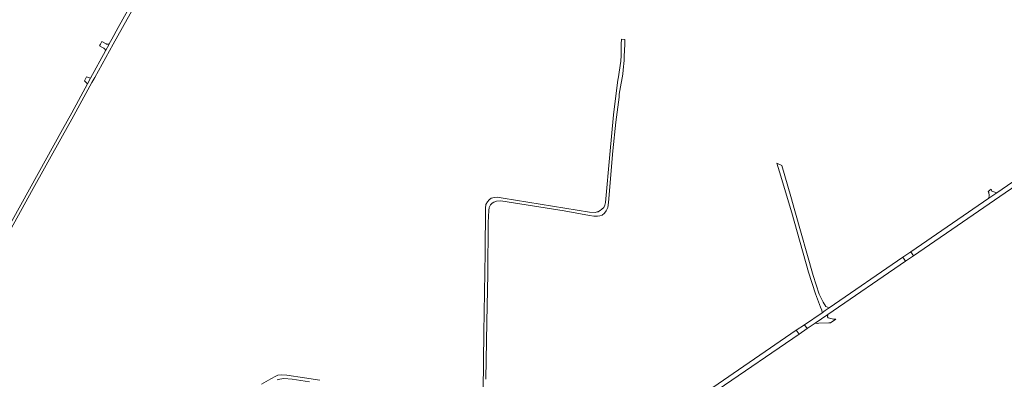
# Model space of a CAD drawing. Extents: x 146402 to 164798, y 455483 to 464134.
# Tile 526 of 575: x 158450 to 159387, y 462681 to 463023. Entities that reach past the tile are written whole.
import ezdxf

# ---------------------------------------------------------------- set-up
doc = ezdxf.new("R2010")
doc.units = 0
doc.header["$LTSCALE"] = 0.2
for name, color, linetype, lineweight in [('B-XX-VH-VERHARDING_ASFALT-GV', 252, 'CONTINUOUS', 18), ('B-XX-VH-VERHARDING_BETONSTRAATSTEEN-GV', 252, 'CONTINUOUS', 18), ('B-XX-VH-VERHARDING_FUNDERING_ZAND-GV', 252, 'CONTINUOUS', 18)]:
    doc.layers.add(name, color=color, linetype=linetype, lineweight=lineweight)

msp = doc.modelspace()

# ---------------------------------------------------------------- linework, layer by layer
at = {"layer": 'B-XX-VH-VERHARDING_ASFALT-GV'}
msp.add_lwpolyline([(159420.7, 462886.49), (159380.11, 462858.66), (159372.66, 462853.55), (159298.348, 462802.59), (159301.077, 462798.975), (159419.55, 462880.209)], dxfattribs=at)
for points in [[(159293.34, 462793.67), (159290.779, 462797.4), (159220.55, 462749.24), (159216.951, 462746.801), (159213.97, 462744.78), (159197.214, 462733.332), (159199.742, 462729.613), (159207.45, 462734.88), (159219.5, 462743.04)], [(159301.077, 462798.975), (159298.348, 462802.59), (159290.779, 462797.4), (159293.34, 462793.67)], [(159199.742, 462729.613), (159197.214, 462733.332), (159189.408, 462727.998), (159192.092, 462724.386)], [(159192.092, 462724.386), (159189.408, 462727.998), (159104.83, 462670.21), (159044.15, 462628.83), (159010.44, 462605.99), (159001.639, 462600.012), (159000, 462598.893), (158969.938, 462578.433), (158962.008, 462573.035), (158949.07, 462564.229), (158942.797, 462559.96), (158906.136, 462535.008), (158908.69, 462531.395), (159000, 462593.548), (159009.83, 462600.24), (159046.6, 462625.09), (159107.33, 462666.47), (159114.229, 462671.184), (159115.127, 462671.798)]]:
    msp.add_lwpolyline(points, close=True, dxfattribs=at)
at = {"layer": 'B-XX-VH-VERHARDING_BETONSTRAATSTEEN-GV'}
for points in [[(158427.971, 462799.298), (158461.841, 462860.011), (158491.298, 462912.976), (158500, 462928.747), (158519.195, 462963.535), (158521.893, 462968.456), (158539.411, 463000), (158584.957, 463082.015)], [(158552.895, 463031.681), (158544.198, 463015.89), (158538.087, 463004.791), (158535.726, 463000.487), (158535.459, 463000), (158532.063, 462993.762), (158517.838, 462967.633), (158514.919, 462962.272), (158500, 462934.868), (158491.264, 462918.822), (158428.042, 462805.545)]]:
    msp.add_lwpolyline(points, dxfattribs=at)
for points in [[(158532.701, 463000.38), (158528.761, 463002.491), (158527.46, 463000), (158526.507, 462998.429), (158529.192, 462996.962), (158530.524, 462996.234), (158530.59, 462996.196), (158530.721, 462996.112), (158530.849, 462996.022), (158530.971, 462995.926), (158531.088, 462995.823), (158531.2, 462995.715), (158531.306, 462995.601), (158531.407, 462995.482), (158531.501, 462995.357), (158531.588, 462995.228), (158531.669, 462995.095), (158531.742, 462994.958), (158531.809, 462994.817), (158531.868, 462994.673), (158531.92, 462994.526), (158531.964, 462994.376), (158532.001, 462994.225), (158532.029, 462994.072), (158532.05, 462993.917), (158532.063, 462993.762), (158535.459, 463000), (158535.726, 463000.487), (158535.611, 463000.415), (158535.478, 463000.34), (158535.341, 463000.273), (158535.201, 463000.213), (158535.058, 463000.16), (158534.912, 463000.115), (158534.765, 463000.077), (158534.615, 463000.048), (158534.464, 463000.026), (158534.313, 463000.012), (158534.16, 463000.006), (158534.008, 463000.009), (158533.856, 463000.019), (158533.705, 463000.037), (158533.555, 463000.063), (158533.406, 463000.097), (158533.26, 463000.139), (158533.115, 463000.188), (158532.974, 463000.245), (158532.836, 463000.309)], [(158517.838, 462967.633), (158514.143, 462968.946), (158512.116, 462965.3), (158514.919, 462962.272)], [(159175.533, 462884.708), (159170.857, 462886.791), (159173.575, 462878.61), (159185.313, 462839.831), (159190.208, 462821.786), (159201.13, 462783.443), (159207.647, 462762.685), (159212.5, 462750.13), (159213.88, 462747.07), (159213.97, 462744.78), (159216.951, 462746.801), (159220.55, 462749.24), (159217.41, 462750.62), (159214.86, 462754.61), (159211.046, 462762.301), (159205.328, 462780.053), (159188.041, 462841.514), (159184.211, 462855.195)], [(159375.63, 462860.39), (159374.91, 462862.25), (159371.953, 462860.116), (159372.51, 462859.19), (159372.86, 462856.21), (159372.66, 462853.55), (159380.11, 462858.66)], [(159219.01, 462740.95), (159219.5, 462743.04), (159207.45, 462734.88), (159210.07, 462734.55), (159210.85, 462734.8), (159220.44, 462735.04), (159221.834, 462735.032), (159227.106, 462738.509), (159224.79, 462738.69), (159219.89, 462739.85)]]:
    msp.add_lwpolyline(points, close=True, dxfattribs=at)
at = {"layer": 'B-XX-VH-VERHARDING_FUNDERING_ZAND-GV'}
for points in [[(158893.863, 462681.426), (158894.916, 462735.9), (158895.752, 462781.563), (158896.38, 462830.657), (158896.804, 462841.973), (158897.264, 462844.692), (158898.455, 462847.19), (158899.968, 462848.987), (158901.711, 462849.939), (158904.261, 462850.692), (158908.374, 462851.048), (158968.602, 462841.541), (158992.495, 462837.079), (158996.863, 462836.59), (159000, 462836.533), (159000.149, 462836.53), (159002.483, 462836.724), (159004.778, 462837.584), (159006.844, 462839.363), (159008.654, 462841.569), (159010.007, 462844.874), (159010.828, 462849.576), (159014.735, 462898.758), (159017.602, 462925.831), (159020.797, 462949.739), (159021.031, 462952.438), (159021.649, 462956.116), (159024.273, 462971.719), (159024.712, 462975.626), (159025.63, 462984.679), (159025.791, 462988.387), (159026.295, 463000), (159026.34, 463004.553), (159022.951, 463004.71), (159022.861, 463000), (159022.863, 462994.454), (159022.78, 462989.413), (159022.315, 462983.789), (159019.861, 462967.071), (159019.762, 462966.106), (159015.64, 462932.769), (159011.983, 462895.229), (159007.807, 462849.479), (159007.231, 462846.961), (159006.129, 462844.928), (159004.38, 462843.041), (159002.814, 462841.885), (159002.077, 462841.471), (159000.869, 462840.792), (159000, 462840.597), (158997.904, 462840.127), (158992.723, 462840.249), (158910.531, 462853.711), (158905.262, 462854.526), (158902.129, 462854.383), (158899.163, 462853.693), (158897.07, 462852.211), (158895.486, 462850.121), (158894.085, 462847.63), (158893.568, 462844.273), (158893.463, 462802.083), (158892.119, 462725.82), (158891.32, 462670.451)], [(158735.897, 462680.623), (158721.458, 462682.766), (158704.75, 462685.389), (158699.42, 462685.622), (158696.235, 462685.313), (158694.193, 462684.557), (158689.269, 462681.783), (158680.598, 462676.711)], [(158695.584, 462680.84), (158697.983, 462681.703), (158701.841, 462682.028), (158709.591, 462681.618), (158726.106, 462679.002)]]:
    msp.add_lwpolyline(points, dxfattribs=at)

doc.saveas('drawing.dxf')
